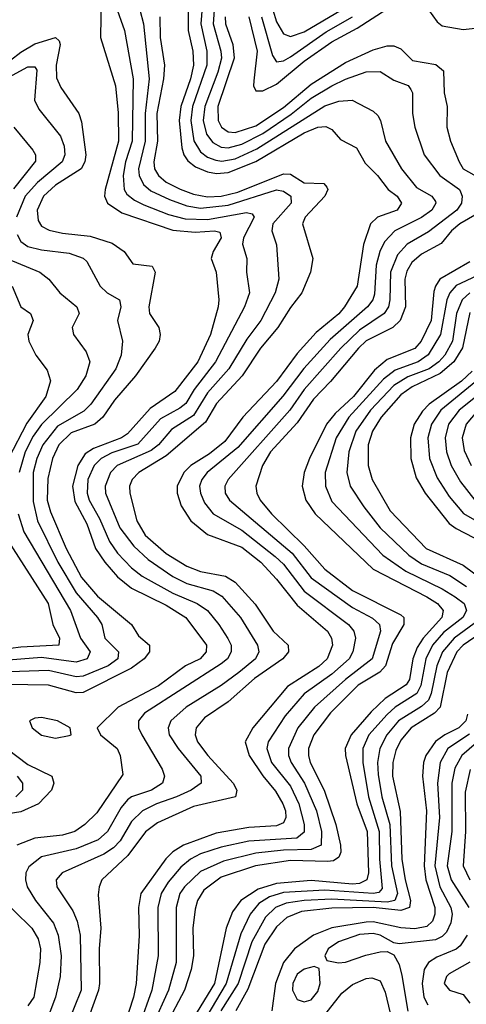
# Model space of a CAD drawing. Header units: inches. Extents: x 990535 to 1117859, y 769386 to 892122.
# Tile 635 of 656: x 1086606 to 1087899, y 823909 to 826762. Entities that reach past the tile are written whole.
import ezdxf

# ---------------------------------------------------------------- set-up
doc = ezdxf.new("R2010")
doc.units = ezdxf.units.IN
doc.header["$MEASUREMENT"] = 0
doc.layers.add('B0882', color=7, linetype='Continuous')

msp = doc.modelspace()

# ---------------------------------------------------------------- linework, layer by layer
at = {"layer": 'B0882', "color": 5}
for points, elevation in [([(1086841.9, 826830), (1086840.4, 826710), (1086884, 826570), (1086891.7, 826491.7), (1086892.1, 826410), (1086854.1, 826270), (1086852.2, 826250), (1086860.3, 826230), (1086901.7, 826201.7), (1087050, 826151.5), (1087114.2, 826145.8), (1087170.3, 826150.3), (1087185.7, 826145.7), (1087189.6, 826130), (1087166.1, 826090), (1087160.5, 826070), (1087175.2, 826030), (1087183.4, 825950), (1087181.4, 825930), (1087158.5, 825850), (1087121.7, 825770), (1087055.6, 825684.4), (1086984.4, 825635.6), (1086918.5, 825561.5), (1086901.2, 825550), (1086820.5, 825519.5), (1086796.2, 825503.8), (1086774.6, 825470), (1086759.6, 825410), (1086765.6, 825365.6), (1086801.1, 825301.1), (1086826.3, 825230), (1086853.3, 825190), (1086890, 825147.7), (1086930, 825114.8), (1087030, 825065.8), (1087087.6, 825030), (1087147.5, 824950), (1087146.7, 824930), (1087129.2, 824910), (1087086, 824890), (1087008.5, 824831.5), (1086891.4, 824770), (1086831, 824710), (1086840.2, 824690), (1086888.8, 824650), (1086897.2, 824630), (1086905.3, 824574.7), (1086830, 824464.4), (1086794.6, 824430), (1086765.9, 824410), (1086730, 824399.2), (1086650, 824390.2), (1086598.3, 824370)], 3420), ([(1087094, 826810), (1087094.6, 826730), (1087107.2, 826670), (1087109.4, 826630), (1087100.5, 826590), (1087073.2, 826510), (1087067.9, 826470), (1087076.3, 826390), (1087081.7, 826370), (1087092.8, 826352.8), (1087115.6, 826335.6), (1087150, 826320.8), (1087176, 826316), (1087210, 826318.9), (1087290, 826350.7), (1087430, 826433.8), (1087470, 826450.1), (1087492.5, 826452.5), (1087510, 826443.7), (1087534.9, 826414.9), (1087581.1, 826390), (1087606.3, 826346.3), (1087642.5, 826310), (1087673.7, 826270), (1087699.7, 826250), (1087711.7, 826230), (1087699.5, 826210), (1087642.5, 826190), (1087622.1, 826170), (1087601.8, 826110), (1087583.9, 825990), (1087546.9, 825930), (1087530, 825909.9), (1087464.4, 825855.6), (1087410, 825794.8), (1087350, 825713.2), (1087252.5, 825610), (1087200.1, 825539.9), (1087155.7, 825504.3), (1087102.1, 825470), (1087081.9, 825450), (1087062.2, 825410), (1087062.5, 825390), (1087073.5, 825353.5), (1087101.6, 825310), (1087150.3, 825270.3), (1087250, 825234), (1087304.8, 825190), (1087350, 825141.1), (1087410, 825065.2), (1087497.7, 824990), (1087509, 824970), (1087511.6, 824950), (1087496.8, 824910), (1087472.3, 824887.7), (1087382.2, 824830), (1087281.2, 824710), (1087258.8, 824670), (1087270.6, 824630), (1087310, 824571.1), (1087346.6, 824526.6), (1087368, 824490), (1087375.7, 824470), (1087377.2, 824450), (1087370, 824435.3), (1087350, 824426.3), (1087270, 824421.4), (1087175.2, 824404.8), (1087080.6, 824370), (1087049.5, 824350.5), (1087029.3, 824330.7), (1086957.2, 824230), (1086950.1, 824190.1), (1086952.4, 824107.6), (1086944, 823970), (1086935.9, 823930), (1086909.8, 823849.8)], 3520), ([(1087135.6, 826810), (1087130.9, 826750), (1087148, 826670), (1087148.3, 826630), (1087107.1, 826510), (1087101.6, 826470), (1087110.7, 826410.7), (1087130, 826378.6), (1087150, 826363.7), (1087174.2, 826354.2), (1087191.7, 826351.7), (1087230, 826358.6), (1087292.9, 826387.1), (1087490, 826512), (1087530, 826525.6), (1087568.7, 826528.7), (1087630, 826496.6), (1087643.7, 826483.7), (1087651.5, 826470), (1087665.3, 826410), (1087712.3, 826330), (1087755.5, 826275.5), (1087799.4, 826250), (1087810, 826234.7), (1087811.7, 826230), (1087800.1, 826210), (1087770, 826188.1), (1087692.1, 826150), (1087662.4, 826117.6), (1087649, 826090), (1087638.7, 826050), (1087633.7, 825966.3), (1087628.8, 825950), (1087613.6, 825930), (1087504.9, 825835.1), (1087428.7, 825751.3), (1087368.6, 825671.4), (1087238, 825522), (1087149.3, 825450), (1087133.6, 825430), (1087127.4, 825410), (1087129.4, 825390), (1087141.8, 825361.8), (1087166.7, 825330), (1087250, 825282.4), (1087346.4, 825206.4), (1087370, 825184.2), (1087430, 825106.1), (1087558.4, 825010), (1087574.1, 824990), (1087578.2, 824970), (1087571.1, 824930), (1087560.1, 824910), (1087510, 824865.8), (1087430, 824808.9), (1087374.8, 824745.2), (1087325.8, 824670), (1087322.2, 824650), (1087335.7, 824610), (1087390, 824540.8), (1087414.4, 824490), (1087430.5, 824430), (1087430, 824407.9), (1087409.1, 824390.9), (1087270, 824381.8), (1087190, 824364.7), (1087130, 824345), (1087100.7, 824330), (1087073, 824307), (1087036.6, 824263.4), (1087015.7, 824230), (1087006.4, 824190), (1087006.9, 824050), (1086988.9, 823950), (1086953.5, 823850)], 3540), ([(1087172.6, 826830), (1087166.8, 826750), (1087189.2, 826670), (1087190.2, 826650), (1087180.3, 826610), (1087142.4, 826510), (1087138, 826470), (1087147.6, 826430), (1087165.9, 826405.9), (1087190, 826392.5), (1087210, 826390.5), (1087250, 826400.8), (1087310, 826431.9), (1087392.5, 826487.5), (1087450, 826534), (1087510, 826569.6), (1087550, 826589.3), (1087610, 826610.4), (1087650, 826611.4), (1087690, 826586.5), (1087730.7, 826570.7), (1087739, 826559), (1087743.3, 826550), (1087743.6, 826490), (1087750.1, 826450), (1087777.6, 826370), (1087823.1, 826310), (1087879.6, 826270), (1087882.9, 826262.9), (1087887.7, 826250), (1087885.7, 826230), (1087872.2, 826210), (1087790, 826146.7), (1087728.6, 826111.4), (1087699.9, 826080.1), (1087679.9, 826030), (1087678.3, 825950), (1087673.9, 825930), (1087661.2, 825910), (1087590, 825862), (1087535.8, 825810), (1087430, 825690.6), (1087388.4, 825630), (1087209.7, 825430), (1087199.9, 825410), (1087201.3, 825390), (1087213.5, 825370), (1087395.7, 825215.7), (1087450, 825145.1), (1087570, 825058.3), (1087627.5, 825027.5), (1087648.6, 825010), (1087651.3, 824990), (1087627.2, 824910), (1087549.6, 824850.4), (1087459.6, 824770), (1087411.3, 824710), (1087384.5, 824650), (1087385.1, 824630), (1087392.6, 824610), (1087431.2, 824550), (1087465.4, 824470), (1087479.8, 824410), (1087479.1, 824370), (1087450, 824357.9), (1087370, 824355.8), (1087290, 824347.2), (1087196.1, 824323.9), (1087130, 824293.8), (1087083.3, 824250), (1087069.8, 824230), (1087059.9, 824190), (1087059.8, 824030), (1087037.4, 823950), (1086992, 823850)], 3560), ([(1086883.8, 826803.8), (1086910.3, 826730.3), (1086934.8, 826590), (1086932, 826410), (1086912.5, 826350), (1086905.6, 826310), (1086908.6, 826270), (1086916.2, 826256.2), (1086938.4, 826238.4), (1086965.4, 826225.4), (1087037.5, 826197.5), (1087085, 826185), (1087150, 826183), (1087263.5, 826203.5), (1087279.5, 826199.5), (1087285.1, 826190), (1087254.5, 826130), (1087251.2, 826111.2), (1087263.9, 826070), (1087263.3, 826030), (1087271.3, 825970), (1087257.4, 825930), (1087173.6, 825770), (1087112, 825690), (1087087.2, 825650), (1087070, 825635.9), (1087014.2, 825605.8), (1086948, 825532), (1086873, 825507), (1086841.8, 825490), (1086821.6, 825470), (1086803.3, 825430), (1086801.3, 825390), (1086807.1, 825370), (1086837, 825317), (1086866.4, 825250), (1086890, 825216.6), (1086930, 825173.2), (1086961, 825150), (1087050, 825100.4), (1087119.8, 825070), (1087150.1, 825050), (1087182.9, 825010), (1087208.8, 824968.8), (1087219.1, 824950), (1087218.5, 824930), (1087207.8, 824910), (1087190, 824895.1), (1086967.6, 824752.4), (1086950.1, 824730), (1086950.1, 824710), (1086959.9, 824690), (1087018.8, 824590), (1087025.5, 824570), (1087019.6, 824550), (1086987.6, 824530), (1086930, 824510.4), (1086918.4, 824501.6), (1086900.4, 824479.6), (1086860.2, 824410), (1086833.8, 824386.2), (1086770, 824359.7), (1086670, 824336.7), (1086632.9, 824307.1), (1086624.6, 824290), (1086622.8, 824270), (1086627.9, 824250), (1086651.9, 824210), (1086704.5, 824144.5), (1086717.9, 824110), (1086726.3, 824050), (1086723.6, 823990), (1086709.7, 823930), (1086693.2, 823886.8)], 3440), ([(1086954.1, 826790), (1086965.2, 826750), (1086981.4, 826590), (1086969.3, 826490), (1086969.7, 826410), (1086950, 826330), (1086952.1, 826310), (1086964.4, 826284.4), (1086985.8, 826265.8), (1087040.3, 826240.3), (1087090, 826222.7), (1087130, 826215.9), (1087210, 826224.6), (1087350, 826268.7), (1087370, 826265.1), (1087391.2, 826250), (1087392.7, 826230), (1087339.3, 826170), (1087336, 826150), (1087349.7, 826109.7), (1087356.5, 826010), (1087346, 825970), (1087304.6, 825890), (1087264, 825836), (1087211.9, 825750), (1087150, 825680.6), (1087110, 825614.8), (1087045.7, 825574.3), (1087008.2, 825530), (1086986.7, 825513.3), (1086888.2, 825470), (1086869.7, 825450), (1086853.4, 825410), (1086854.7, 825390), (1086896.2, 825290), (1086936.6, 825236.6), (1086977.9, 825197.9), (1087050, 825148.3), (1087090, 825128.6), (1087166.7, 825106.7), (1087192, 825092), (1087246.1, 825030), (1087294.7, 824950), (1087298.7, 824930), (1087289.3, 824910), (1087240.4, 824870), (1087190, 824833.2), (1087088.3, 824770), (1087043.6, 824730), (1087035.9, 824710), (1087039.3, 824690), (1087064.8, 824650), (1087131.1, 824570), (1087131.6, 824550), (1087102.8, 824530), (1087060.7, 824510), (1087002.1, 824490), (1086962, 824470), (1086930, 824439.1), (1086897, 824383), (1086877.9, 824362.1), (1086850, 824343.9), (1086729.4, 824290), (1086712, 824270), (1086714.3, 824250), (1086760.5, 824180.5), (1086772.7, 824150), (1086781.2, 824110), (1086784.6, 823950), (1086743.8, 823850)], 3460), ([(1087270, 826770), (1087294.3, 826670), (1087284.1, 826584.1), (1087283.6, 826570), (1087290, 826555.8), (1087310, 826555.4), (1087350, 826574.5), (1087430, 826641.3), (1087510, 826697.4), (1087583.1, 826736.9), (1087670, 826792.8)], 3620), ([(1087339.5, 826790), (1087350, 826755), (1087370, 826720.5), (1087390, 826712.5), (1087430, 826726.6), (1087538.2, 826790)], 3660), ([(1087789.6, 826790), (1087815.2, 826755.2), (1087830, 826744.2), (1087890, 826733.6), (1087950, 826739.7)], 3620), ([(1087012.3, 826770), (1087013.5, 826710), (1087026, 826630), (1087023, 826590), (1087003.4, 826490), (1087005.3, 826410), (1086994.6, 826350), (1086997, 826330), (1087007.9, 826310), (1087030.7, 826290.7), (1087070.8, 826270.8), (1087110, 826256.1), (1087150, 826248.5), (1087190, 826250.6), (1087237.6, 826262.4), (1087370, 826314.9), (1087390, 826314.5), (1087430, 826289.2), (1087487.2, 826287.2), (1087496.1, 826276.1), (1087498.2, 826270), (1087489.4, 826250), (1087433.3, 826190), (1087425.2, 826170), (1087455, 826070), (1087448.5, 826030), (1087423.7, 825970), (1087390, 825927.4), (1087353.4, 825870), (1087303.7, 825810), (1087250.6, 825730), (1087175.9, 825650), (1087144, 825596), (1087030, 825498.2), (1086950.9, 825450), (1086931.7, 825430), (1086924.3, 825410), (1086925, 825390), (1086945.6, 825310), (1086970, 825268.3), (1087030, 825215.6), (1087090, 825178.7), (1087130, 825162.7), (1087201.8, 825150), (1087230, 825131.9), (1087288.1, 825068.1), (1087340.3, 824990), (1087383.4, 824950), (1087384.6, 824930), (1087368, 824910), (1087286.5, 824853.5), (1087210, 824785.7), (1087141.1, 824738.9), (1087117.5, 824710), (1087114.4, 824690), (1087120.8, 824670), (1087151, 824630), (1087224.3, 824550), (1087234.7, 824530), (1087231.1, 824510), (1087110, 824482.5), (1087005.3, 824434.7), (1086971.1, 824408.9), (1086919.4, 824340.6), (1086844.2, 824270), (1086836.2, 824250), (1086833.6, 824226.4), (1086841.6, 824130), (1086836.2, 824070), (1086837.4, 823970), (1086834.1, 823950), (1086805.3, 823870)], 3480), ([(1087200.9, 826770), (1087202.7, 826750), (1087223.5, 826690), (1087227.4, 826650), (1087180.2, 826510), (1087181, 826470), (1087190.5, 826450), (1087210, 826437), (1087230, 826434.6), (1087290, 826454.3), (1087370, 826507.4), (1087450, 826574.7), (1087550, 826637.3), (1087630, 826674.2), (1087670, 826685.6), (1087690, 826686.2), (1087710, 826677.6), (1087743.5, 826643.5), (1087811.4, 826631.4), (1087833.3, 826613.3), (1087835.6, 826550), (1087844.1, 826510), (1087843.4, 826450), (1087853.9, 826410), (1087878.4, 826350), (1087890.1, 826330), (1087961, 826290)], 3580), ([(1087306.6, 826770), (1087338.1, 826658.1), (1087350, 826639.8), (1087370, 826642.6), (1087390, 826654.1), (1087493.6, 826726.4), (1087570.2, 826769.8)], 3640), ([(1086550, 826621), (1086610, 826667.4), (1086650, 826691.5), (1086710, 826710.4), (1086720.6, 826700.6), (1086723.4, 826690), (1086711.6, 826630), (1086713.1, 826593.1), (1086725.2, 826565.2), (1086778, 826490), (1086785.6, 826465.6), (1086798.1, 826370), (1086795.2, 826350), (1086784.8, 826330), (1086710, 826282.5), (1086675.3, 826250), (1086656.9, 826210), (1086659.4, 826179.4), (1086670, 826163.4), (1086691.7, 826151.7), (1086730, 826143.1), (1086810, 826134.8), (1086873.9, 826113.9), (1086908.4, 826090), (1086934.3, 826054.3), (1086990, 826047.2), (1086998.2, 826030), (1086979.8, 825930), (1086981.9, 825910), (1087008.8, 825870), (1087013.3, 825850), (1087010.1, 825830), (1086999.1, 825810), (1086941.9, 825730), (1086880.6, 825659.4), (1086847.3, 825610), (1086823.8, 825590), (1086755.4, 825564.6), (1086720, 825530), (1086701.4, 825490), (1086687.7, 825432.3), (1086685.9, 825370), (1086695.5, 825335.5), (1086740.6, 825230), (1086785.8, 825145.8), (1086832, 825092), (1086929.7, 825010), (1086950, 824976.8), (1086982.6, 824950), (1086982.3, 824930), (1086966.5, 824910), (1086930, 824883.1), (1086790, 824812.3), (1086770, 824811.3), (1086690, 824833.7), (1086570, 824836)], 3380), ([(1086530, 826571), (1086630, 826625.4), (1086650, 826625.5), (1086655.7, 826615.6), (1086648.9, 826528.9), (1086662.2, 826502.3), (1086724.5, 826424.5), (1086734.9, 826394.9), (1086737, 826370), (1086729.7, 826350), (1086657.5, 826290), (1086622.5, 826250), (1086597.6, 826190)], 3360), ([(1086589, 826450), (1086644, 826384), (1086652.4, 826370), (1086651.7, 826351.7), (1086588.5, 826271.5)], 3340), ([(1087949.7, 826210), (1087880.5, 826170), (1087856.3, 826150), (1087827, 826113), (1087770, 826082.6), (1087741.7, 826058.3), (1087727, 826033), (1087721.4, 826010), (1087723.5, 825930), (1087707.6, 825890), (1087686.4, 825870), (1087610, 825831.3), (1087587.2, 825810), (1087506.4, 825713.6), (1087457.4, 825662.6), (1087410, 825593.5), (1087332.5, 825510), (1087309.4, 825470), (1087290.5, 825410), (1087292.5, 825390), (1087303, 825370), (1087335.1, 825330), (1087430, 825237.1), (1087490, 825170.3), (1087570, 825107.6), (1087710, 825037.9), (1087719, 825030), (1087718.6, 825010), (1087685.4, 824954.6), (1087665.9, 824890), (1087648.8, 824871.2), (1087586.7, 824833.3), (1087506.3, 824753.7), (1087458.1, 824690), (1087442.7, 824650), (1087442.1, 824630), (1087447.6, 824610), (1087488.1, 824530), (1087522, 824430), (1087535.3, 824370), (1087535.9, 824350), (1087530, 824335.5), (1087514.8, 824325.2), (1087497.3, 824322.7), (1087390, 824325.4), (1087289.5, 824310.6), (1087190, 824277.2), (1087139.7, 824240.3), (1087121, 824210), (1087114.8, 824185.2), (1087107.6, 824130), (1087109.8, 824050), (1087103, 824010), (1087083.5, 823950), (1087030.4, 823850)], 3580), ([(1086599.1, 826139.1), (1086610, 826119.1), (1086630, 826105), (1086670, 826095.3), (1086750, 826085.3), (1086790, 826071), (1086801, 826061), (1086839.2, 825990), (1086859.8, 825970), (1086895.4, 825950), (1086898.8, 825930), (1086889.6, 825890), (1086903.9, 825830), (1086899.7, 825790), (1086884.6, 825750), (1086812.1, 825647.9), (1086792.2, 825627.8), (1086716.2, 825583.8), (1086673.5, 825530), (1086656.2, 825490), (1086645.8, 825450), (1086645.7, 825365.7), (1086658.4, 825310), (1086716.4, 825190), (1086770, 825101.1), (1086832, 825030), (1086843.8, 825010), (1086852.8, 824970), (1086892, 824930), (1086890.1, 824910), (1086862.7, 824890), (1086790, 824859.6), (1086770, 824857.5), (1086690, 824876.5), (1086550, 824871.8)], 3360), ([(1086569.4, 826069.4), (1086665.1, 826030), (1086691, 826010), (1086723, 825970), (1086771.8, 825930), (1086778.3, 825910), (1086758.5, 825870), (1086762.5, 825850), (1086799, 825799), (1086809.1, 825770), (1086798.2, 825730), (1086772.7, 825690), (1086670, 825588.6), (1086645.4, 825554.7), (1086622.3, 825510), (1086605.1, 825450)], 3340), ([(1087910, 826059.9), (1087822.4, 826010), (1087809.9, 825990.1), (1087805.9, 825974.1), (1087797.8, 825890), (1087768.3, 825830), (1087750, 825809.2), (1087670, 825777.1), (1087634, 825746), (1087573.1, 825670), (1087519.6, 825620.4), (1087494.9, 825590), (1087445.2, 825490), (1087430.1, 825450), (1087424.3, 825410), (1087435.3, 825370), (1087462, 825330), (1087629.7, 825170), (1087785.1, 825090), (1087816.3, 825070), (1087832.8, 825050), (1087828.5, 825030), (1087774.9, 824970), (1087757.3, 824942.7), (1087745.1, 824910), (1087734.8, 824850), (1087725.6, 824834.4), (1087664.9, 824795.1), (1087623.9, 824756.1), (1087566.3, 824690), (1087548.7, 824650), (1087549.8, 824630), (1087582.7, 824490), (1087612, 824410), (1087616.4, 824290), (1087611.9, 824270), (1087590, 824259.1), (1087570, 824257.7), (1087450, 824267.5), (1087350, 824259.7), (1087297.3, 824242.7), (1087246.5, 824210), (1087223, 824177), (1087204.1, 824130), (1087170.4, 823970), (1087109.9, 823870)], 3620), ([(1087930, 826019.4), (1087870, 825991.9), (1087851.3, 825970), (1087843.4, 825950), (1087824.5, 825850), (1087789.2, 825790.8), (1087759.7, 825770), (1087693.7, 825746.3), (1087659.6, 825720.4), (1087559.8, 825610), (1087522.5, 825550), (1087490.7, 825450), (1087491.5, 825410), (1087510, 825365.9), (1087657.8, 825210), (1087724.4, 825164.4), (1087830, 825113), (1087866.9, 825090), (1087893.7, 825070), (1087899.9, 825050), (1087889.8, 825030), (1087833.6, 824986.4), (1087801.3, 824950), (1087782.2, 824910), (1087767.6, 824832.4), (1087756.2, 824810), (1087693.3, 824770), (1087670, 824749.2), (1087617.7, 824690), (1087600, 824650), (1087600.1, 824610), (1087616, 824510), (1087646.9, 824410), (1087648, 824330), (1087655.7, 824244.3), (1087646.4, 824233.5), (1087630.1, 824229.9), (1087490, 824239.5), (1087370, 824233), (1087330, 824220.9), (1087298.8, 824201.2), (1087273.3, 824170), (1087246.3, 824113.7), (1087204, 823970), (1087145.1, 823870)], 3640), ([(1086584.7, 825990), (1086609.5, 825930), (1086637.8, 825910), (1086645.1, 825890), (1086629.6, 825850), (1086633, 825830), (1086653.4, 825790), (1086686.4, 825746.4), (1086695.3, 825715.3), (1086682.1, 825670), (1086627.3, 825592.7), (1086574.2, 825490)], 3320), ([(1087910, 825970.4), (1087887.4, 825950), (1087871.1, 825910), (1087859.7, 825830), (1087837.5, 825790), (1087819.8, 825770), (1087792.4, 825750), (1087730, 825727.1), (1087690, 825702), (1087622.5, 825630), (1087579.7, 825570), (1087559.4, 825510), (1087553.6, 825450), (1087563.5, 825410), (1087602.4, 825350), (1087650.1, 825290), (1087733.5, 825210), (1087770, 825185), (1087851.7, 825151.7), (1087899.9, 825119.9)], 3660), ([(1087910, 825912.9), (1087888.8, 825811.2), (1087863.4, 825770), (1087823.7, 825736.3), (1087742.4, 825697.6), (1087710, 825674.7), (1087653.1, 825610), (1087627.8, 825570), (1087615.6, 825530), (1087615.1, 825470), (1087626.9, 825430), (1087678.7, 825338.7), (1087783.1, 825230), (1087890, 825181.2), (1087950, 825137.4)], 3680), ([(1087916.2, 825743.8), (1087885.4, 825714.6), (1087792.2, 825647.8), (1087772.3, 825627.7), (1087748.2, 825590), (1087737.5, 825550), (1087738.4, 825490), (1087754.3, 825434.3), (1087779.9, 825390), (1087850, 825302.3), (1087870, 825287.6), (1087970, 825235.1)], 3720), ([(1087937.8, 825722.2), (1087825.7, 825630), (1087798.7, 825590), (1087788.3, 825550), (1087792.5, 825490), (1087814.7, 825434.7), (1087850, 825379.9), (1087891.5, 825331.5), (1087970, 825286.1)], 3740), ([(1087950, 825687.3), (1087878.7, 825630), (1087847.8, 825590), (1087837.9, 825550), (1087841.7, 825510), (1087856.1, 825470), (1087882.9, 825422.9), (1087924.6, 825370)], 3760), ([(1087930, 825626.8), (1087899.1, 825590), (1087887.8, 825550), (1087893.2, 825513.2), (1087913.4, 825470)], 3780), ([(1086601.5, 825330), (1086618.3, 825278.3), (1086753.7, 825050), (1086782.3, 824970), (1086810.1, 824930), (1086801.5, 824910), (1086770, 824900.5), (1086670, 824913.9), (1086550, 824904.7)], 3340), ([(1086572.5, 825252.5), (1086688.8, 825070), (1086702.2, 825010), (1086721.9, 824970), (1086719.3, 824950), (1086610, 824944.3), (1086550, 824935.9)], 3320), ([(1087936.7, 825023.3), (1087864.5, 824970), (1087830.7, 824930), (1087813.7, 824890), (1087798.1, 824810), (1087790, 824790), (1087770, 824772.2), (1087703.3, 824730), (1087669, 824690), (1087648.8, 824650), (1087642.8, 824610), (1087644.6, 824575.3), (1087654.9, 824510), (1087677.8, 824430), (1087682.6, 824310), (1087700, 824230), (1087693, 824210), (1087670, 824205.3), (1087510, 824213.4), (1087430, 824210.3), (1087377.6, 824202.4), (1087347.1, 824190), (1087318.1, 824161.9), (1087278.9, 824090), (1087238.6, 823970), (1087189, 823890)], 3660), ([(1087973.3, 825006.7), (1087890.6, 824950), (1087871.8, 824930), (1087844, 824870), (1087824, 824770), (1087806.9, 824753.1), (1087739.6, 824710), (1087710, 824674.5), (1087695.1, 824644.9), (1087686.5, 824610), (1087685.8, 824570), (1087708.2, 824468.2), (1087712.6, 824330), (1087722.2, 824270), (1087738.3, 824210), (1087734.9, 824190), (1087710, 824180.7), (1087630, 824189.8), (1087510, 824187.9), (1087422.3, 824177.7), (1087379.4, 824160.6), (1087350, 824133.9), (1087316.4, 824083.6), (1087266.6, 823953.4), (1087232.5, 823890)], 3680), ([(1087902.7, 824750), (1087897.9, 824730), (1087877.9, 824710), (1087836.9, 824690), (1087810, 824670.4), (1087782.5, 824630), (1087775.9, 824610), (1087772.3, 824570), (1087784.6, 824470), (1087777.2, 824310), (1087782.4, 824270), (1087808.3, 824190), (1087808.6, 824170), (1087801.4, 824150), (1087785, 824135), (1087750, 824128.2), (1087710, 824130.5), (1087630, 824148.2), (1087610, 824147.6), (1087510, 824131), (1087456.7, 824110), (1087402, 824070), (1087370, 824030.3), (1087347.5, 823970), (1087336.2, 823890)], 3720), ([(1087908.6, 824691.4), (1087846.4, 824650), (1087823.5, 824610), (1087816.3, 824550), (1087822.3, 824450), (1087808.3, 824310), (1087822.6, 824250), (1087854.6, 824190), (1087859, 824170), (1087854.9, 824145.1), (1087842, 824118), (1087830, 824105.4), (1087810, 824095.9), (1087704.6, 824084.6), (1087690, 824087.1), (1087649.8, 824110), (1087630, 824114), (1087590, 824111.7), (1087529.4, 824090), (1087499.8, 824070), (1087490.2, 824050), (1087496, 824036), (1087529, 824029), (1087550, 824031.2), (1087608.3, 824051.7), (1087650, 824061), (1087670, 824062.2), (1087690, 824052.9), (1087704.8, 824024.8), (1087713, 823993), (1087730, 823889)], 3740), ([(1087950, 824685), (1087886.5, 824630), (1087866.3, 824593.7), (1087857.4, 824550), (1087858, 824410), (1087844.5, 824310), (1087855.3, 824270), (1087907.2, 824190)], 3760), ([(1086570, 824649.8), (1086630, 824603.6), (1086699.3, 824570), (1086705.2, 824550), (1086698.2, 824530), (1086660.6, 824490), (1086610, 824467.3), (1086530, 824454.6)], 3380), ([(1087911, 824589), (1087896.3, 824523.7), (1087896.8, 824410), (1087890.3, 824310), (1087909.2, 824270)], 3780), ([(1086599, 824570), (1086614.9, 824550), (1086614.9, 824530), (1086595.6, 824510)], 3360), ([(1086538.6, 824230), (1086641.5, 824130), (1086659.4, 824099.4), (1086666.5, 824070), (1086664.6, 824030), (1086647.1, 823930), (1086630, 823905.1)], 3420), ([(1087901.6, 824110), (1087881.4, 824078.6), (1087870, 824069.1), (1087814.3, 824045.7), (1087789.6, 824030), (1087777.2, 824010), (1087771.4, 823970), (1087776.2, 823930), (1087787.9, 823907.9)], 3760), ([(1087910, 824031.5), (1087850, 823997.9), (1087841.7, 823990), (1087835.4, 823970), (1087850.6, 823950.6), (1087890, 823937.4), (1087910, 823913)], 3780), ([(1087490, 823878.3), (1087538.7, 823941.3), (1087570, 823966.2), (1087610, 823983.6), (1087626, 823986), (1087650, 823976.8), (1087664.8, 823944.8), (1087683.7, 823863.7)], 3720)]:
    msp.add_lwpolyline(points, dxfattribs=dict(at, elevation=elevation))
for points, elevation in [([(1086670, 824739.9), (1086650, 824738.1), (1086635, 824730), (1086642.6, 824710), (1086670, 824689.4), (1086710, 824680.5), (1086750, 824687.9), (1086755.1, 824690), (1086752.1, 824710), (1086715.9, 824730)], 3420), ([(1087458.5, 824018.5), (1087430, 824011.4), (1087410, 823996.7), (1087397.1, 823970), (1087396.6, 823950), (1087410, 823922.7), (1087430, 823916.5), (1087450, 823922.3), (1087470, 823946), (1087476.8, 823970), (1087473.4, 824013.4)], 3740)]:
    msp.add_lwpolyline(points, close=True, dxfattribs=dict(at, elevation=elevation))

doc.saveas('drawing.dxf')
